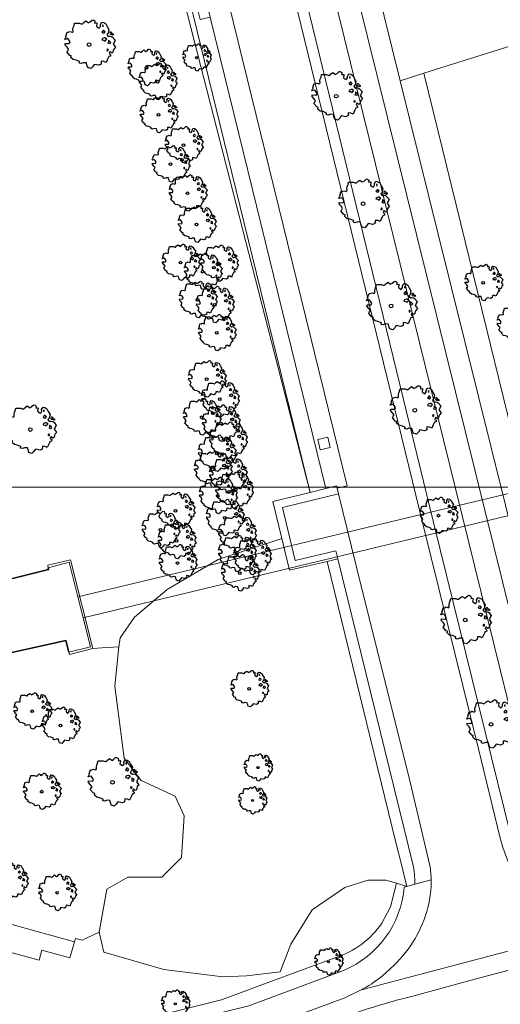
# Model space of a CAD drawing. Header units: metres. Extents: x 152391 to 157968, y 462336 to 467280.
# Tile 618 of 656: x 156748 to 156793, y 464230 to 464321. Entities that reach past the tile are written whole.
import ezdxf

# ---------------------------------------------------------------- set-up
doc = ezdxf.new("R2010")
doc.units = ezdxf.units.M
doc.header["$LTSCALE"] = 0.75
doc.layers.get('0').update_dxf_attribs({"lineweight": 25})
for name, color, linetype, lineweight in [('B-GV-GR-BOOM-S', 252, 'Continuous', 25), ('B-WE-GK-BESCHOEIING-G', 251, 'GK-BESCHOEIING', 35), ('B-WE-GR-BEPLANTING_CULTUUR_BOSPLANTSOEN-GV', 251, 'Continuous', 18), ('B-WE-GR-BOS_LOOF-GV', 251, 'Continuous', 13), ('B-WE-GR-GROENVOORZIENING-GV', 251, 'Continuous', 18), ('B-WE-GR-HAAG-GV', 251, 'Continuous', 13), ('B-WE-GW-TALUD_KRUIN-G', 251, 'Continuous', 18), ('B-WE-IE-TERREINAFSCHEIDING_KUNSTMATIG_MUUR-GV', 251, 'Continuous', 18), ('B-WE-KW-KUNSTWERK_DUIKER-GV', 5, 'Continuous', 18), ('B-WE-OG-TERREIN_CULTUURSCHEIDING-GV', 251, 'Continuous', 18), ('B-WE-OG-WATER_SLOOT-GV', 251, 'Continuous', 18), ('B-WE-VH-VERHARDING_ASFALT-GV', 251, 'Continuous', 18), ('B-WE-VH-VERHARDING_TEGEL-GV', 251, 'Continuous', 18)]:
    doc.layers.add(name, color=color, linetype=linetype, lineweight=lineweight)
doc.layers.add('X-XX-AL-TEKENBLAD_HULPLIJN-G', color=7, linetype='Continuous', lineweight=18, plot=False)
doc.linetypes.add('GK-BESCHOEIING', pattern='A,30,-5,[1,NLCS.SHX,S=1,R=0,X=0,Y=0],-5', length=40)

# ---------------------------------------------------------------- blocks, each defined once
blk = doc.blocks.new('SGR-BOOM_21_30')
at = {"linetype": 'Continuous'}
for p, q in [((-1.179, 0.858), (-1.121, 0.924)), ((-1.133, 1.088), (-1.109, 1.187)), ((-1.121, 0.924), (-1.133, 1.088)), ((-1.109, 1.187), (-1.051, 1.335)), ((-1.051, 1.335), (-1.016, 1.499)), ((-1.016, 1.499), (-0.668, 1.499)), ((-0.668, 1.499), (-0.516, 1.433)), ((-0.516, 1.433), (-0.47, 1.45)), ((-0.47, 1.45), (-0.365, 1.548)), ((-0.365, 1.548), (-0.226, 1.647)), ((-0.226, 1.647), (-0.133, 1.581)), ((-0.133, 1.581), (-0.063, 1.515)), ((-0.063, 1.515), (0.065, 1.581)), ((0.065, 1.581), (0.205, 1.712)), ((0.205, 1.712), (0.263, 1.729)), ((0.263, 1.729), (0.333, 1.696)), ((0.333, 1.696), (0.391, 1.647)), ((0.402, 1.532), (0.379, 1.499)), ((0.379, 1.499), (0.53, 1.515)), ((0.391, 1.647), (0.402, 1.532)), ((0.542, 1.483), (0.507, 1.285)), ((0.507, 1.285), (0.565, 1.236)), ((0.53, 1.515), (0.542, 1.483)), ((0.565, 1.236), (0.693, 1.154)), ((0.693, 1.154), (0.751, 1.203)), ((0.751, 1.203), (0.798, 1.285)), ((0.786, 1.4), (0.891, 1.565)), ((0.798, 1.285), (0.786, 1.4)), ((0.891, 1.565), (1.019, 1.532)), ((0.972, 1.368), (0.926, 1.335)), ((0.926, 1.335), (0.949, 1.253)), ((0.972, 0.973), (0.937, 0.908)), ((0.949, 1.253), (0.961, 1.236)), ((0.961, 1.269), (0.972, 1.368)), ((1.03, 0.973), (0.972, 0.973)), ((1.019, 1.532), (1.158, 1.45)), ((1.077, 0.94), (1.03, 0.973)), ((1.124, 0.875), (1.077, 0.94)), ((1.158, 1.45), (1.251, 1.269)), ((1.251, 1.269), (1.379, 1.055)), ((1.379, 1.055), (1.321, 0.793)), ((-1.703, 0.365), (-1.656, 0.48)), ((-1.493, 0.415), (-1.703, 0.365)), ((-1.679, -0.029), (-1.668, 0.086)), ((-1.668, 0.086), (-1.389, 0.07)), ((-1.656, 0.48), (-1.598, 0.53)), ((-1.633, 0.579), (-1.528, 0.875)), ((-1.598, 0.53), (-1.633, 0.579)), ((-1.528, 0.875), (-1.458, 0.858)), ((-1.423, 0.333), (-1.493, 0.415)), ((-1.458, 0.858), (-1.342, 0.908)), ((-1.33, 0.185), (-1.423, 0.333)), ((-1.389, 0.07), (-1.33, 0.185)), ((-1.342, 0.908), (-1.179, 0.858)), ((0.937, 0.908), (0.891, 0.875)), ((0.891, 0.875), (0.926, 0.825)), ((0.926, 0.415), (0.891, 0.333)), ((0.891, 0.333), (1.03, 0.316)), ((0.926, 0.825), (0.984, 0.842)), ((1.054, 0.464), (0.926, 0.415)), ((0.984, 0.842), (1.03, 0.776)), ((1.03, 0.776), (1.077, 0.842)), ((1.03, 0.316), (1.112, 0.251)), ((1.112, 0.464), (1.054, 0.464)), ((1.077, 0.842), (1.124, 0.875)), ((1.217, 0.398), (1.112, 0.464)), ((1.112, 0.251), (1.205, 0.365)), ((1.205, 0.365), (1.24, 0.415)), ((1.321, 0.793), (1.228, 0.694)), ((1.228, 0.694), (1.275, 0.628)), ((1.275, 0.628), (1.379, 0.563)), ((1.344, 0.185), (1.31, 0.103)), ((1.434, 0.049), (1.31, 0.103)), ((1.356, 0.3), (1.344, 0.234)), ((1.344, 0.234), (1.344, 0.185)), ((1.426, 0.234), (1.356, 0.3)), ((1.379, 0.563), (1.438, 0.595)), ((1.472, 0.201), (1.426, 0.234)), ((1.434, 0.049), (1.507, 0.136)), ((1.472, 0.858), (1.438, 0.809)), ((1.438, 0.809), (1.461, 0.743)), ((1.438, 0.595), (1.565, 0.563)), ((1.461, 0.743), (1.531, 0.694)), ((1.542, 0.858), (1.472, 0.858)), ((1.507, 0.136), (1.472, 0.201)), ((1.531, 0.727), (1.635, 0.678)), ((1.531, 0.694), (1.542, 0.727)), ((1.624, 0.76), (1.542, 0.858)), ((1.565, 0.563), (1.635, 0.513)), ((1.728, 0.71), (1.624, 0.76)), ((1.635, 0.678), (1.728, 0.71)), ((1.635, 0.513), (1.81, 0.316)), ((1.717, 0.103), (1.67, 0.037)), ((1.67, 0.037), (1.763, -0.094)), ((1.81, 0.316), (1.717, 0.103)), ((-1.54, -0.177), (-1.679, -0.029)), ((-1.551, -0.505), (-1.493, -0.423)), ((-1.354, -0.752), (-1.551, -0.505)), ((-1.435, -0.324), (-1.54, -0.177)), ((-1.493, -0.423), (-1.435, -0.324)), ((-1.249, -0.784), (-1.354, -0.752)), ((-1.272, -0.899), (-1.249, -0.784)), ((-1.109, -1.047), (-1.272, -0.899)), ((1.286, -0.292), (1.24, -0.357)), ((1.24, -0.357), (1.251, -0.423)), ((1.263, -0.423), (1.333, -0.407)), ((1.333, -0.341), (1.286, -0.292)), ((1.356, -0.883), (1.286, -1.014)), ((1.333, -0.407), (1.333, -0.341)), ((1.368, -0.834), (1.356, -0.883)), ((1.484, -0.801), (1.368, -0.834)), ((1.461, -0.472), (1.391, -0.587)), ((1.391, -0.587), (1.426, -0.637)), ((1.426, -0.637), (1.496, -0.702)), ((1.577, -0.587), (1.461, -0.472)), ((1.496, -0.702), (1.484, -0.801)), ((1.658, -0.522), (1.577, -0.587)), ((1.682, -0.423), (1.658, -0.522)), ((1.717, -0.308), (1.682, -0.423)), ((1.845, -0.177), (1.717, -0.308)), ((1.763, -0.094), (1.845, -0.177)), ((-0.912, -1.08), (-1.109, -1.047)), ((-0.668, -1.179), (-0.912, -1.08)), ((-0.679, -1.294), (-0.668, -1.179)), ((-0.551, -1.326), (-0.679, -1.294)), ((-0.4, -1.261), (-0.551, -1.326)), ((-0.191, -1.277), (-0.4, -1.261)), ((-0.156, -1.425), (-0.191, -1.277)), ((-0.133, -1.491), (-0.156, -1.425)), ((-0.098, -1.606), (-0.133, -1.491)), ((0.112, -1.671), (-0.098, -1.606)), ((0.251, -1.524), (0.112, -1.671)), ((0.356, -1.376), (0.251, -1.524)), ((0.682, -1.441), (0.356, -1.376)), ((0.833, -1.359), (0.682, -1.441)), ((0.844, -1.162), (0.833, -1.359)), ((1.03, -1.179), (0.844, -1.162)), ((1.182, -1.244), (1.03, -1.179)), ((1.286, -1.014), (1.182, -1.244))]:
    blk.add_line(p, q, dxfattribs=at)
blk.add_circle((0, 0), 0.126, dxfattribs=at)
blk = doc.blocks.new('SGR-BOOM_31_50')
at = {"linetype": 'Continuous'}
for p, q in [((-1.402, 1.78), (-1.355, 1.999)), ((-1.355, 1.999), (-0.89, 1.999)), ((-0.89, 1.999), (-0.688, 1.911)), ((-0.688, 1.911), (-0.626, 1.933)), ((-0.626, 1.933), (-0.487, 2.064)), ((-0.487, 2.064), (-0.301, 2.196)), ((-0.301, 2.196), (-0.177, 2.108)), ((-0.177, 2.108), (-0.084, 2.02)), ((-0.084, 2.02), (0.087, 2.108)), ((0.087, 2.108), (0.273, 2.283)), ((0.273, 2.283), (0.351, 2.305)), ((0.351, 2.305), (0.444, 2.261)), ((0.444, 2.261), (0.521, 2.196)), ((0.537, 2.042), (0.506, 1.999)), ((0.506, 1.999), (0.707, 2.02)), ((0.521, 2.196), (0.537, 2.042)), ((0.723, 1.977), (0.676, 1.714)), ((0.707, 2.02), (0.723, 1.977)), ((1.048, 1.867), (1.188, 2.086)), ((1.064, 1.714), (1.048, 1.867)), ((1.188, 2.086), (1.358, 2.042)), ((1.358, 2.042), (1.545, 1.933)), ((1.545, 1.933), (1.669, 1.692)), ((-2.177, 0.772), (-2.038, 1.166)), ((-2.038, 1.166), (-1.944, 1.144)), ((-1.944, 1.144), (-1.789, 1.21)), ((-1.789, 1.21), (-1.572, 1.144)), ((-1.572, 1.144), (-1.495, 1.232)), ((-1.51, 1.451), (-1.479, 1.582)), ((-1.495, 1.232), (-1.51, 1.451)), ((-1.479, 1.582), (-1.402, 1.78)), ((0.676, 1.714), (0.754, 1.648)), ((0.754, 1.648), (0.924, 1.539)), ((0.924, 1.539), (1.002, 1.604)), ((1.002, 1.604), (1.064, 1.714)), ((1.25, 1.21), (1.188, 1.166)), ((1.188, 1.166), (1.234, 1.101)), ((1.296, 1.823), (1.234, 1.78)), ((1.234, 1.78), (1.265, 1.67)), ((1.234, 1.101), (1.312, 1.122)), ((1.296, 1.298), (1.25, 1.21)), ((1.265, 1.67), (1.281, 1.648)), ((1.281, 1.692), (1.296, 1.823)), ((1.374, 1.298), (1.296, 1.298)), ((1.312, 1.122), (1.374, 1.035)), ((1.436, 1.254), (1.374, 1.298)), ((1.374, 1.035), (1.436, 1.122)), ((1.498, 1.166), (1.436, 1.254)), ((1.436, 1.122), (1.498, 1.166)), ((1.762, 1.057), (1.638, 0.925)), ((1.638, 0.925), (1.7, 0.838)), ((1.669, 1.692), (1.839, 1.407)), ((1.839, 1.407), (1.762, 1.057)), ((1.963, 1.144), (1.917, 1.079)), ((1.917, 1.079), (1.948, 0.991)), ((1.948, 0.991), (2.041, 0.925)), ((2.056, 1.144), (1.963, 1.144)), ((2.041, 0.969), (2.18, 0.903)), ((2.041, 0.925), (2.056, 0.969)), ((2.165, 1.013), (2.056, 1.144)), ((2.304, 0.947), (2.165, 1.013)), ((2.18, 0.903), (2.304, 0.947)), ((-2.27, 0.487), (-2.208, 0.641)), ((-1.991, 0.553), (-2.27, 0.487)), ((-2.239, -0.038), (-2.224, 0.115)), ((-2.224, 0.115), (-1.851, 0.093)), ((-2.208, 0.641), (-2.131, 0.706)), ((-2.131, 0.706), (-2.177, 0.772)), ((-1.898, 0.444), (-1.991, 0.553)), ((-1.774, 0.246), (-1.898, 0.444)), ((-1.851, 0.093), (-1.774, 0.246)), ((1.234, 0.553), (1.188, 0.444)), ((1.188, 0.444), (1.374, 0.422)), ((1.405, 0.619), (1.234, 0.553)), ((1.374, 0.422), (1.483, 0.334)), ((1.483, 0.619), (1.405, 0.619)), ((1.622, 0.531), (1.483, 0.619)), ((1.483, 0.334), (1.607, 0.487)), ((1.607, 0.487), (1.653, 0.553)), ((1.7, 0.838), (1.839, 0.75)), ((1.793, 0.246), (1.746, 0.137)), ((1.911, 0.065), (1.746, 0.137)), ((1.808, 0.4), (1.793, 0.312)), ((1.793, 0.312), (1.793, 0.246)), ((1.901, 0.312), (1.808, 0.4)), ((1.839, 0.75), (1.917, 0.794)), ((1.963, 0.268), (1.901, 0.312)), ((1.911, 0.065), (2.01, 0.181)), ((1.917, 0.794), (2.087, 0.75)), ((2.01, 0.181), (1.963, 0.268)), ((2.087, 0.75), (2.18, 0.684)), ((2.18, 0.684), (2.413, 0.422)), ((2.289, 0.137), (2.227, 0.049)), ((2.227, 0.049), (2.351, -0.126)), ((2.413, 0.422), (2.289, 0.137)), ((-2.053, -0.235), (-2.239, -0.038)), ((-2.069, -0.673), (-1.991, -0.564)), ((-1.805, -1.002), (-2.069, -0.673)), ((-1.913, -0.433), (-2.053, -0.235)), ((-1.991, -0.564), (-1.913, -0.433)), ((1.715, -0.389), (1.653, -0.476)), ((1.653, -0.476), (1.669, -0.564)), ((1.684, -0.564), (1.777, -0.542)), ((1.777, -0.454), (1.715, -0.389)), ((1.777, -0.542), (1.777, -0.454)), ((1.948, -0.63), (1.855, -0.783)), ((1.855, -0.783), (1.901, -0.849)), ((1.901, -0.849), (1.994, -0.936)), ((2.103, -0.783), (1.948, -0.63)), ((2.211, -0.695), (2.103, -0.783)), ((2.242, -0.564), (2.211, -0.695)), ((2.289, -0.411), (2.242, -0.564)), ((2.459, -0.235), (2.289, -0.411)), ((2.351, -0.126), (2.459, -0.235)), ((-1.665, -1.046), (-1.805, -1.002)), ((-1.696, -1.199), (-1.665, -1.046)), ((-1.479, -1.396), (-1.696, -1.199)), ((-1.216, -1.44), (-1.479, -1.396)), ((-0.89, -1.571), (-1.216, -1.44)), ((-0.906, -1.725), (-0.89, -1.571)), ((-0.735, -1.769), (-0.906, -1.725)), ((-0.533, -1.681), (-0.735, -1.769)), ((-0.254, -1.703), (-0.533, -1.681)), ((-0.208, -1.9), (-0.254, -1.703)), ((1.11, -1.812), (0.909, -1.922)), ((1.126, -1.55), (1.11, -1.812)), ((1.374, -1.571), (1.126, -1.55)), ((1.576, -1.659), (1.374, -1.571)), ((1.715, -1.352), (1.576, -1.659)), ((1.808, -1.177), (1.715, -1.352)), ((1.824, -1.112), (1.808, -1.177)), ((1.979, -1.068), (1.824, -1.112)), ((1.994, -0.936), (1.979, -1.068)), ((-0.177, -1.988), (-0.208, -1.9)), ((-0.13, -2.141), (-0.177, -1.988)), ((0.149, -2.229), (-0.13, -2.141)), ((0.335, -2.031), (0.149, -2.229)), ((0.475, -1.834), (0.335, -2.031)), ((0.909, -1.922), (0.475, -1.834))]:
    blk.add_line(p, q, dxfattribs=at)
blk.add_circle((0, 0), 0.169, dxfattribs=at)
blk = doc.blocks.new('SGR-BOOM_0_20')
at = {"linetype": 'Continuous'}
for p, q in [((-0.832, 0.89), (-0.788, 1.001)), ((-0.788, 1.001), (-0.762, 1.124)), ((-0.762, 1.124), (-0.501, 1.124)), ((-0.501, 1.124), (-0.387, 1.075)), ((-0.387, 1.075), (-0.352, 1.087)), ((-0.352, 1.087), (-0.274, 1.161)), ((-0.274, 1.161), (-0.169, 1.235)), ((-0.169, 1.235), (-0.099, 1.186)), ((-0.099, 1.186), (-0.047, 1.137)), ((-0.047, 1.137), (0.049, 1.186)), ((0.049, 1.186), (0.154, 1.284)), ((0.154, 1.284), (0.197, 1.297)), ((0.197, 1.297), (0.25, 1.272)), ((0.25, 1.272), (0.293, 1.235)), ((0.302, 1.149), (0.284, 1.124)), ((0.284, 1.124), (0.398, 1.137)), ((0.293, 1.235), (0.302, 1.149)), ((0.407, 1.112), (0.38, 0.964)), ((0.38, 0.964), (0.424, 0.927)), ((0.398, 1.137), (0.407, 1.112)), ((0.424, 0.927), (0.52, 0.865)), ((0.564, 0.902), (0.598, 0.964)), ((0.59, 1.05), (0.668, 1.173)), ((0.598, 0.964), (0.59, 1.05)), ((0.668, 1.173), (0.764, 1.149)), ((0.729, 1.026), (0.694, 1.001)), ((0.694, 1.001), (0.712, 0.939)), ((0.712, 0.939), (0.721, 0.927)), ((0.721, 0.952), (0.729, 1.026)), ((0.764, 1.149), (0.869, 1.087)), ((0.869, 1.087), (0.939, 0.952)), ((0.939, 0.952), (1.035, 0.792)), ((-1.277, 0.274), (-1.242, 0.36)), ((-1.12, 0.311), (-1.277, 0.274)), ((-1.259, -0.022), (-1.251, 0.065)), ((-1.251, 0.065), (-1.041, 0.052)), ((-1.242, 0.36), (-1.198, 0.397)), ((-1.225, 0.434), (-1.146, 0.656)), ((-1.198, 0.397), (-1.225, 0.434)), ((-1.146, 0.656), (-1.094, 0.644)), ((-1.068, 0.249), (-1.12, 0.311)), ((-1.094, 0.644), (-1.007, 0.681)), ((-0.998, 0.139), (-1.068, 0.249)), ((-1.041, 0.052), (-0.998, 0.139)), ((-1.007, 0.681), (-0.884, 0.644)), ((-0.884, 0.644), (-0.841, 0.693)), ((-0.85, 0.816), (-0.832, 0.89)), ((-0.841, 0.693), (-0.85, 0.816)), ((0.52, 0.865), (0.564, 0.902)), ((0.703, 0.681), (0.668, 0.656)), ((0.668, 0.656), (0.694, 0.619)), ((0.694, 0.311), (0.668, 0.249)), ((0.668, 0.249), (0.773, 0.237)), ((0.694, 0.619), (0.738, 0.631)), ((0.79, 0.348), (0.694, 0.311)), ((0.729, 0.73), (0.703, 0.681)), ((0.773, 0.73), (0.729, 0.73)), ((0.738, 0.631), (0.773, 0.582)), ((0.808, 0.705), (0.773, 0.73)), ((0.773, 0.582), (0.808, 0.631)), ((0.773, 0.237), (0.834, 0.188)), ((0.834, 0.348), (0.79, 0.348)), ((0.843, 0.656), (0.808, 0.705)), ((0.808, 0.631), (0.843, 0.656)), ((0.912, 0.299), (0.834, 0.348)), ((0.834, 0.188), (0.904, 0.274)), ((0.904, 0.274), (0.93, 0.311)), ((0.991, 0.594), (0.921, 0.521)), ((0.921, 0.521), (0.956, 0.471)), ((0.956, 0.471), (1.035, 0.422)), ((1.008, 0.139), (0.982, 0.077)), ((1.075, 0.037), (0.982, 0.077)), ((1.035, 0.792), (0.991, 0.594)), ((1.017, 0.225), (1.008, 0.176)), ((1.008, 0.176), (1.008, 0.139)), ((1.069, 0.176), (1.017, 0.225)), ((1.035, 0.422), (1.078, 0.447)), ((1.104, 0.151), (1.069, 0.176)), ((1.075, 0.037), (1.13, 0.102)), ((1.104, 0.644), (1.078, 0.607)), ((1.078, 0.607), (1.096, 0.557)), ((1.078, 0.447), (1.174, 0.422)), ((1.096, 0.557), (1.148, 0.521)), ((1.157, 0.644), (1.104, 0.644)), ((1.13, 0.102), (1.104, 0.151)), ((1.148, 0.545), (1.226, 0.508)), ((1.148, 0.521), (1.157, 0.545)), ((1.218, 0.57), (1.157, 0.644)), ((1.174, 0.422), (1.226, 0.385)), ((1.296, 0.533), (1.218, 0.57)), ((1.226, 0.508), (1.296, 0.533)), ((1.226, 0.385), (1.357, 0.237)), ((1.287, 0.077), (1.253, 0.028)), ((1.253, 0.028), (1.322, -0.071)), ((1.357, 0.237), (1.287, 0.077)), ((-1.155, -0.132), (-1.259, -0.022)), ((-1.164, -0.379), (-1.12, -0.317)), ((-1.015, -0.564), (-1.164, -0.379)), ((-1.076, -0.243), (-1.155, -0.132)), ((-1.12, -0.317), (-1.076, -0.243)), ((-0.937, -0.588), (-1.015, -0.564)), ((-0.954, -0.675), (-0.937, -0.588)), ((-0.832, -0.785), (-0.954, -0.675)), ((-0.684, -0.81), (-0.832, -0.785)), ((-0.501, -0.884), (-0.684, -0.81)), ((-0.509, -0.97), (-0.501, -0.884)), ((0.633, -0.872), (0.625, -1.019)), ((0.773, -0.884), (0.633, -0.872)), ((0.886, -0.933), (0.773, -0.884)), ((0.965, -0.761), (0.886, -0.933)), ((0.965, -0.219), (0.93, -0.268)), ((0.93, -0.268), (0.939, -0.317)), ((0.947, -0.317), (1, -0.305)), ((1, -0.256), (0.965, -0.219)), ((1.017, -0.662), (0.965, -0.761)), ((1, -0.305), (1, -0.256)), ((1.026, -0.625), (1.017, -0.662)), ((1.113, -0.601), (1.026, -0.625)), ((1.096, -0.354), (1.043, -0.44)), ((1.043, -0.44), (1.069, -0.477)), ((1.069, -0.477), (1.122, -0.527)), ((1.183, -0.44), (1.096, -0.354)), ((1.122, -0.527), (1.113, -0.601)), ((1.244, -0.391), (1.183, -0.44)), ((1.261, -0.317), (1.244, -0.391)), ((1.287, -0.231), (1.261, -0.317)), ((1.383, -0.132), (1.287, -0.231)), ((1.322, -0.071), (1.383, -0.132)), ((-0.413, -0.995), (-0.509, -0.97)), ((-0.3, -0.946), (-0.413, -0.995)), ((-0.143, -0.958), (-0.3, -0.946)), ((-0.117, -1.069), (-0.143, -0.958)), ((-0.099, -1.118), (-0.117, -1.069)), ((-0.073, -1.204), (-0.099, -1.118)), ((0.084, -1.254), (-0.073, -1.204)), ((0.188, -1.143), (0.084, -1.254)), ((0.267, -1.032), (0.188, -1.143)), ((0.511, -1.081), (0.267, -1.032)), ((0.625, -1.019), (0.511, -1.081))]:
    blk.add_line(p, q, dxfattribs=at)
blk.add_circle((0, 0), 0.0948, dxfattribs=at)

msp = doc.modelspace()

# ---------------------------------------------------------------- linework, layer by layer
at = {"layer": 'B-WE-GK-BESCHOEIING-G'}
for points in [[(156750.828, 464270.462), (156750.855, 464270.283), (156735.665, 464266.512)], [(156752.745, 464262.61), (156752.717, 464262.729), (156752.47, 464263.693), (156743.779, 464261.762)]]:
    msp.add_lwpolyline(points, dxfattribs=at)
at = {"layer": 'B-WE-GR-BEPLANTING_CULTUUR_BOSPLANTSOEN-GV'}
for points in [[(156734.875, 464494.828), (156749.053, 464438.288), (156755.883, 464410.879), (156789.323, 464275.3), (156795.827, 464248.933), (156801.912, 464250.508), (156799.468, 464260.478), (156799.438, 464260.603), (156797.803, 464267.277), (156797.772, 464267.402), (156797.74, 464267.527), (156795.473, 464276.777), (156789.187, 464302.424), (156785.755, 464316.426), (156783.551, 464315.732), (156787.089, 464301.455), (156793.332, 464276.263), (156799.068, 464253.115), (156797.269, 464252.157), (156791.41, 464275.802), (156757.908, 464411), (156750.666, 464440.945), (156737.371, 464495.293)], [(156737.371, 464495.293), (156750.666, 464440.945), (156757.908, 464411), (156791.41, 464275.802), (156797.269, 464252.157), (156799.068, 464253.115), (156793.332, 464276.263), (156787.089, 464301.455), (156783.551, 464315.732), (156776.779, 464343.06), (156763.308, 464397.424), (156759.566, 464412.525), (156756.105, 464426.412), (156748.39, 464457.365), (156747.657, 464457.191)], [(156799.201, 464283.103), (156802.914, 464283.889), (156805.246, 464284.453), (156805.723, 464284.305), (156802.995, 464295.281), (156795.337, 464319.445), (156785.755, 464316.426), (156789.187, 464302.424), (156795.473, 464276.777), (156797.74, 464267.527), (156797.772, 464267.402), (156797.896, 464267.432), (156799.521, 464267.831), (156801.187, 464261.032), (156799.438, 464260.603), (156799.468, 464260.478), (156801.912, 464250.508)], [(156747.223, 464237.361), (156753.259, 464235.688), (156753.347, 464235.995), (156753.974, 464235.84), (156755.556, 464236.57), (156756.287, 464240.587), (156758.234, 464241.683), (156761.399, 464241.682), (156763.225, 464243.508), (156763.468, 464247.404), (156762.616, 464249.23), (156759.451, 464250.691), (156757.869, 464252.76), (156757.017, 464259.456), (156757.382, 464263.108), (156755.802, 464263.023), (156754.981, 464262.937), (156752.801, 464262.401), (156752.745, 464262.61), (156752.717, 464262.729), (156752.47, 464263.693), (156743.779, 464261.762)]]:
    msp.add_lwpolyline(points, dxfattribs=at)
at = {"layer": 'B-WE-GR-BOS_LOOF-GV'}
msp.add_lwpolyline([(156735.665, 464266.512), (156750.855, 464270.283), (156750.828, 464270.462), (156750.793, 464270.691), (156752.891, 464271.208), (156754.981, 464262.937), (156755.802, 464263.023), (156757.382, 464263.108), (156757.504, 464263.93), (156758.843, 464265.877), (156761.886, 464268.434), (156766.633, 464271.233), (156772.531, 464273.192), (156771.711, 464276.621), (156775.173, 464277.466), (156760.49, 464334.723), (156730.886, 464324.105)], dxfattribs=at)
at = {"layer": 'B-WE-GR-GROENVOORZIENING-GV'}
msp.add_lwpolyline([(156777.675, 464277.855), (156777.624, 464278.064), (156776.631, 464277.822), (156775.173, 464277.466), (156771.711, 464276.621), (156772.531, 464273.192), (156773.241, 464270.219), (156776.745, 464271.053), (156777.735, 464271.289), (156777.554, 464272.016), (156773.796, 464271.122), (156772.614, 464276.07), (156777.804, 464277.336)], close=True, dxfattribs=at)
at = {"layer": 'B-WE-GR-HAAG-GV'}
msp.add_lwpolyline([(156777.804, 464277.336), (156777.675, 464277.855), (156777.624, 464278.064), (156776.631, 464277.822), (156775.173, 464277.466), (156771.711, 464276.621), (156772.531, 464273.192), (156773.241, 464270.219), (156776.745, 464271.053), (156777.735, 464271.289), (156777.554, 464272.016), (156773.796, 464271.122), (156772.614, 464276.07)], close=True, dxfattribs=at)
at = {"layer": 'B-WE-GW-TALUD_KRUIN-G'}
for points in [[(156729.597, 464532.463), (156728.613, 464536.359), (156723.756, 464557.245), (156719.577, 464574.863), (156717.646, 464574.432), (156727.517, 464535.666), (156733.87, 464509.88), (156736.211, 464500.125), (156736.241, 464500), (156736.271, 464499.875), (156737.371, 464495.293), (156750.666, 464440.945), (156757.908, 464411), (156791.41, 464275.802), (156797.269, 464252.157), (156799.068, 464253.115), (156793.332, 464276.263), (156787.089, 464301.455), (156783.551, 464315.732)], [(156783.551, 464315.732), (156787.089, 464301.455), (156793.332, 464276.263), (156799.068, 464253.115), (156797.269, 464252.157), (156791.41, 464275.802), (156757.908, 464411), (156750.666, 464440.945), (156737.371, 464495.293), (156736.271, 464499.875), (156736.241, 464500), (156736.211, 464500.125), (156733.87, 464509.88), (156727.517, 464535.666), (156717.646, 464574.432), (156719.577, 464574.863), (156723.756, 464557.245), (156728.613, 464536.359), (156729.597, 464532.463)]]:
    msp.add_lwpolyline(points, dxfattribs=at)
at = {"layer": 'B-WE-IE-TERREINAFSCHEIDING_KUNSTMATIG_MUUR-GV'}
msp.add_lwpolyline([(156754.981, 464262.937), (156752.891, 464271.208), (156750.793, 464270.691), (156750.828, 464270.462), (156752.769, 464270.971), (156753.581, 464267.743), (156754.069, 464265.804), (156754.745, 464263.118), (156752.745, 464262.61), (156752.801, 464262.401)], close=True, dxfattribs=at)
at = {"layer": 'B-WE-KW-KUNSTWERK_DUIKER-GV'}
msp.add_lwpolyline([(156754.069, 464265.804), (156801.511, 464277.2), (156800.996, 464279.133), (156753.581, 464267.743)], close=True, dxfattribs=at)
at = {"layer": 'B-WE-OG-TERREIN_CULTUURSCHEIDING-GV'}
for points in [[(156692.848, 464606.847), (156736.279, 464429.316), (156760.49, 464334.723), (156775.173, 464277.466), (156767.523, 464308.68), (156761.037, 464335.196), (156745.079, 464400.426), (156737.202, 464432.308), (156720.624, 464499.404), (156713.057, 464530.39), (156703.517, 464569.46), (156702.644, 464573.376), (156702.213, 464575.836), (156701.963, 464578.142), (156701.881, 464580.761), (156701.969, 464583.151), (156702.746, 464586.463), (156704.16, 464590.557), (156705.411, 464593.422), (156707.407, 464597.09)], [(156806.016, 464251.57), (156801.912, 464250.508), (156795.827, 464248.933), (156789.323, 464275.3), (156755.883, 464410.879), (156749.053, 464438.288), (156734.875, 464494.828), (156733.623, 464499.875), (156733.592, 464500), (156733.561, 464500.125), (156724.167, 464538.022), (156719.828, 464557.156), (156714.784, 464578.964), (156714.772, 464579.089), (156712.599, 464578.586)], [(156713.042, 464574.529), (156720.94, 464542.398), (156728.12, 464513.489), (156731.237, 464500.357), (156731.266, 464500.233), (156731.297, 464500.107), (156732.176, 464496.405), (156763.493, 464369.574), (156786.641, 464274.66), (156793.829, 464245.539)], [(156793.829, 464245.539), (156786.641, 464274.66), (156763.493, 464369.574), (156732.176, 464496.405), (156731.297, 464500.107), (156731.266, 464500.233), (156731.237, 464500.357), (156728.12, 464513.489), (156720.94, 464542.398), (156713.042, 464574.529)], [(156746.536, 464400.784), (156762.494, 464335.552), (156765.634, 464322.653), (156765.881, 464321.647), (156768.98, 464309.037), (156776.631, 464277.822), (156777.624, 464278.064), (156777.675, 464277.855), (156778.609, 464278.084), (156776.011, 464288.68), (156710.593, 464555.1)], [(156722.328, 464532.658), (156727.148, 464513.253), (156730.294, 464500), (156731.204, 464496.17), (156746.414, 464434.57), (156762.522, 464369.336), (156770.295, 464337.464), (156785.669, 464274.423), (156790.829, 464253.628), (156792.857, 464245.303)], [(156745.079, 464400.426), (156761.037, 464335.196), (156767.523, 464308.68), (156775.173, 464277.466), (156776.631, 464277.822), (156768.98, 464309.037), (156765.881, 464321.647), (156764.956, 464321.42), (156764.709, 464322.426), (156765.634, 464322.653), (156762.494, 464335.552), (156746.536, 464400.784)], [(156784.73, 464242.902), (156777.735, 464271.289), (156776.745, 464271.053), (156783.153, 464244.909), (156783.656, 464242.88), (156784.163, 464240.834), (156784.923, 464241.042)], [(156733.864, 464241.479), (156734, 464241.51), (156734.635, 464239.154), (156733.914, 464238.305), (156733.314, 464237.978), (156733.826, 464236.444), (156735.187, 464236.371), (156735.203, 464236.317), (156736.751, 464236.653), (156738.366, 464237.004), (156739.441, 464231.328), (156739.455, 464231.168), (156736.021, 464230.272), (156736.92, 464230.008), (156737.395, 464228.031), (156737.358, 464228.021), (156738.939, 464223.318), (156766.927, 464230.296), (156771.183, 464231.865), (156777.55, 464234.213), (156777.567, 464234.219)], [(156781.852, 464237.422), (156782.639, 464238.942), (156783.202, 464241.122), (156782.223, 464241.409), (156780.547, 464241.409), (156778.413, 464240.724), (156775.366, 464238.67), (156773.385, 464235.474), (156772.394, 464232.887), (156769.27, 464232.507), (156767.061, 464232.431), (156761.575, 464233.116), (156755.997, 464234.707), (156755.556, 464236.57), (156753.974, 464235.84), (156753.347, 464235.995), (156753.259, 464235.688), (156752.835, 464234.205), (156750.238, 464234.896), (156749.973, 464233.962), (156746.452, 464234.926)], [(156783.933, 464240.772), (156784.163, 464240.834), (156783.202, 464241.122), (156782.639, 464238.942), (156781.852, 464237.422)], [(156777.567, 464234.219), (156777.55, 464234.213), (156771.183, 464231.865), (156766.927, 464230.296), (156738.939, 464223.318)], [(156738.939, 464223.318), (156736.261, 464222.65), (156736.15, 464222.622), (156736.43, 464221.662), (156736.435, 464221.645), (156747.413, 464224.395), (156755.016, 464226.172), (156769.478, 464229.716), (156778.288, 464233.01)]]:
    msp.add_lwpolyline(points, dxfattribs=at)
for points in [[(156776.827, 464282.602), (156777.044, 464281.629), (156776.112, 464281.421), (156775.895, 464282.394)], [(156757.382, 464263.108), (156757.017, 464259.456), (156757.869, 464252.76), (156759.451, 464250.691), (156762.616, 464249.23), (156763.468, 464247.404), (156763.225, 464243.508), (156761.399, 464241.682), (156758.234, 464241.683), (156756.287, 464240.587), (156755.556, 464236.57), (156755.997, 464234.707), (156761.575, 464233.116), (156767.061, 464232.431), (156769.27, 464232.507), (156772.394, 464232.887), (156773.385, 464235.474), (156775.366, 464238.67), (156778.413, 464240.724), (156780.547, 464241.409), (156782.223, 464241.409), (156783.202, 464241.122), (156784.163, 464240.834), (156783.656, 464242.88), (156783.153, 464244.909), (156776.745, 464271.053), (156773.241, 464270.219), (156772.531, 464273.192), (156766.633, 464271.233), (156761.886, 464268.434), (156758.843, 464265.877), (156757.504, 464263.93)], [(156747.183, 464237.206), (156746.452, 464234.926), (156749.973, 464233.962), (156750.238, 464234.896), (156752.835, 464234.205), (156753.259, 464235.688), (156747.223, 464237.361)]]:
    msp.add_lwpolyline(points, close=True, dxfattribs=at)
for points in [[(156792.857, 464245.303, 0.049572), (156793.663, 464243.003)], [(156784.923, 464241.042, 0.043526), (156784.73, 464242.902)], [(156778.288, 464233.01, 0.27814), (156783.933, 464240.772)], [(156777.567, 464234.219, 0.163184), (156781.852, 464237.422)], [(156781.852, 464237.422, -0.163184), (156777.567, 464234.219)]]:
    msp.add_lwpolyline(points, format="xyb", dxfattribs=at)
at = {"layer": 'B-WE-OG-WATER_SLOOT-GV'}
msp.add_lwpolyline([(156743.779, 464261.762), (156752.47, 464263.693), (156752.717, 464262.729), (156752.745, 464262.61), (156754.745, 464263.118), (156754.069, 464265.804), (156753.581, 464267.743), (156752.769, 464270.971), (156750.828, 464270.462), (156750.855, 464270.283), (156735.665, 464266.512)], dxfattribs=at)
at = {"layer": 'B-WE-VH-VERHARDING_ASFALT-GV'}
for points in [[(156792.857, 464245.303), (156790.829, 464253.628), (156785.669, 464274.423), (156770.295, 464337.464), (156762.522, 464369.336), (156746.414, 464434.57), (156731.204, 464496.17), (156730.294, 464500), (156727.148, 464513.253), (156722.328, 464532.658), (156719.969, 464542.158), (156715.725, 464559.421), (156708.931, 464557.77), (156709.633, 464554.868), (156710.593, 464555.1), (156776.011, 464288.68), (156778.609, 464278.084), (156777.675, 464277.855), (156777.804, 464277.336), (156779.841, 464269.122), (156784.31, 464251.164), (156786.312, 464242.78)], [(156862.291, 464250.875), (156848.869, 464247.789), (156847.246, 464247.417), (156810.358, 464238.987), (156806.694, 464238.149), (156804.178, 464237.587), (156798.995, 464236.232), (156782.527, 464231.901), (156779.871, 464231.186), (156778.458, 464230.49), (156778.328, 464230.443), (156777.723, 464230.224), (156777.386, 464230.094), (156776.821, 464229.876), (156770.776, 464227.684)], [(156784.735, 464230.634), (156790.48, 464232.221), (156800.16, 464234.757), (156805.033, 464236.02), (156825.453, 464240.691), (156851.613, 464246.769), (156862.323, 464249.149)], [(156862.323, 464249.149), (156851.613, 464246.769), (156825.453, 464240.691), (156805.033, 464236.02), (156800.16, 464234.757), (156790.48, 464232.221), (156784.735, 464230.634)], [(156779.871, 464231.186), (156782.527, 464231.901), (156798.995, 464236.232), (156804.178, 464237.587)], [(156783, 464233.521), (156781.859, 464232.489)]]:
    msp.add_lwpolyline(points, dxfattribs=at)
for points in [[(156793.663, 464243.003, -0.049572), (156792.857, 464245.303)], [(156786.312, 464242.78, -0.033962), (156786.424, 464241.451)], [(156786.424, 464241.451, -0.065495), (156786.127, 464238.886)], [(156786.127, 464238.886, -0.139204), (156783, 464233.521)], [(156781.859, 464232.489, -0.047725), (156779.871, 464231.186)], [(156778.75, 464228.828, -0.029402), (156784.735, 464230.634)], [(156784.735, 464230.634, 0.029402), (156778.75, 464228.828)]]:
    msp.add_lwpolyline(points, format="xyb", dxfattribs=at)
at = {"layer": 'B-WE-VH-VERHARDING_TEGEL-GV'}
msp.add_lwpolyline([(156776.827, 464282.602), (156775.895, 464282.394), (156776.112, 464281.421), (156777.044, 464281.629)], close=True, dxfattribs=at)
for points in [[(156786.312, 464242.78), (156784.31, 464251.164), (156779.841, 464269.122), (156777.804, 464277.336), (156772.614, 464276.07), (156773.796, 464271.122), (156777.554, 464272.016), (156777.735, 464271.289), (156784.73, 464242.902)], [(156786.424, 464241.451), (156784.923, 464241.042), (156784.163, 464240.834), (156783.933, 464240.772)], [(156784.923, 464241.042), (156786.424, 464241.451)], [(156778.288, 464233.01), (156769.478, 464229.716)], [(156781.859, 464232.489), (156783, 464233.521)], [(156770.776, 464227.684), (156776.821, 464229.876), (156777.386, 464230.094), (156777.723, 464230.224), (156778.328, 464230.443), (156778.458, 464230.49), (156779.871, 464231.186)]]:
    msp.add_lwpolyline(points, dxfattribs=at)
for points in [[(156784.73, 464242.902, -0.043526), (156784.923, 464241.042)], [(156786.424, 464241.451, 0.033962), (156786.312, 464242.78)], [(156786.127, 464238.886, 0.065495), (156786.424, 464241.451)], [(156783.933, 464240.772, -0.27814), (156778.288, 464233.01)], [(156783, 464233.521, 0.139204), (156786.127, 464238.886)], [(156779.871, 464231.186, 0.047725), (156781.859, 464232.489)]]:
    msp.add_lwpolyline(points, format="xyb", dxfattribs=at)
at = {"layer": 'X-XX-AL-TEKENBLAD_HULPLIJN-G', "flags": 128}
msp.add_lwpolyline([(157323.17, 464708.441), (157015.67, 464708.441), (156858.17, 464708.441), (156708.17, 464708.441), (156708.17, 464493.191), (156708.17, 464277.941), (156858.17, 464277.941), (157015.67, 464277.941), (157173.17, 464277.941), (157173.17, 464367.451), (157323.17, 464367.451)], close=True, dxfattribs=at)

# ---------------------------------------------------------------- block references
at = {"layer": 'B-GV-GR-BOOM-S', "transparency": 33554559}
for name, p in [('SGR-BOOM_31_50', (156754.625, 464319.093)), ('SGR-BOOM_0_20', (156764.619, 464317.879)), ('SGR-BOOM_21_30', (156759.949, 464316.945)), ('SGR-BOOM_21_30', (156760.976, 464315.637)), ('SGR-BOOM_31_50', (156777.6, 464314.3)), ('SGR-BOOM_21_30', (156761.07, 464312.555)), ('SGR-BOOM_21_30', (156763.405, 464309.753)), ('SGR-BOOM_21_30', (156762.191, 464307.978)), ('SGR-BOOM_21_30', (156763.778, 464305.269)), ('SGR-BOOM_31_50', (156780.1, 464304.3)), ('SGR-BOOM_21_30', (156764.619, 464302.374)), ('SGR-BOOM_21_30', (156763.125, 464298.824)), ('SGR-BOOM_21_30', (156766.674, 464298.731)), ('SGR-BOOM_21_30', (156765.18, 464297.984)), ('SGR-BOOM_21_30', (156791.272, 464296.937)), ('SGR-BOOM_21_30', (156764.713, 464295.368)), ('SGR-BOOM_31_50', (156782.7, 464294.8)), ('SGR-BOOM_21_30', (156766.3, 464294.901)), ('SGR-BOOM_21_30', (156794.27, 464293.107)), ('SGR-BOOM_21_30', (156766.487, 464292.286)), ('SGR-BOOM_21_30', (156765.553, 464287.989)), ('SGR-BOOM_21_30', (156766.767, 464286.121)), ('SGR-BOOM_31_50', (156784.9, 464285.1)), ('SGR-BOOM_21_30', (156765.086, 464284.44)), ('SGR-BOOM_31_50', (156749.157, 464283.302)), ('SGR-BOOM_21_30', (156766.861, 464283.879)), ('SGR-BOOM_21_30', (156767.515, 464282.292)), ('SGR-BOOM_21_30', (156766.487, 464281.077)), ('SGR-BOOM_21_30', (156766.114, 464279.583)), ('SGR-BOOM_21_30', (156767.515, 464279.022)), ('SGR-BOOM_21_30', (156766.581, 464277.154)), ('SGR-BOOM_21_30', (156768.075, 464277.621)), ('SGR-BOOM_21_30', (156762.658, 464275.753)), ('SGR-BOOM_21_30', (156767.234, 464275.099)), ('SGR-BOOM_21_30', (156787.1, 464275.3)), ('SGR-BOOM_21_30', (156761.257, 464273.979)), ('SGR-BOOM_21_30', (156768.355, 464273.605)), ('SGR-BOOM_21_30', (156762.751, 464272.951)), ('SGR-BOOM_21_30', (156768.355, 464271.737)), ('SGR-BOOM_21_30', (156769.756, 464271.457)), ('SGR-BOOM_21_30', (156762.844, 464270.896)), ('SGR-BOOM_21_30', (156768.636, 464269.962)), ('SGR-BOOM_31_50', (156789.6, 464265.6)), ('SGR-BOOM_21_30', (156769.507, 464259.19)), ('SGR-BOOM_21_30', (156749.334, 464257.113)), ('SGR-BOOM_21_30', (156751.972, 464255.794)), ('SGR-BOOM_31_50', (156792, 464255.9)), ('SGR-BOOM_0_20', (156770.328, 464251.874)), ('SGR-BOOM_31_50', (156756.806, 464250.52)), ('SGR-BOOM_21_30', (156750.213, 464249.641)), ('SGR-BOOM_0_20', (156769.806, 464248.813)), ('SGR-BOOM_21_30', (156747.136, 464241.289)), ('SGR-BOOM_21_30', (156751.641, 464240.248)), ('SGR-BOOM_0_20', (156776.881, 464233.825)), ('SGR-BOOM_0_20', (156762.639, 464229.926))]:
    msp.add_blockref(name, p, dxfattribs=at)

doc.saveas('drawing.dxf')
